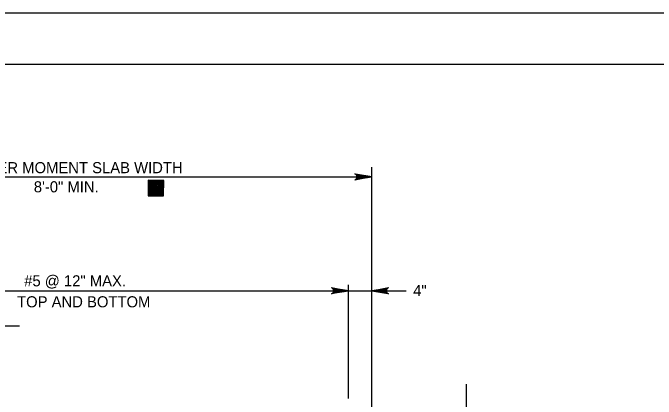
# Model space of a CAD drawing. Extents: x 638167 to 640248, y 296544 to 298920.
# Drawn here: x 639282.4 to 639469.7, y 298808.1 to 298920.5 of the extents above; entities that cross this region are included whole.
import ezdxf

# ---------------------------------------------------------------- set-up
doc = ezdxf.new("R2010")
doc.units = 0
doc.layers.add('1', color=7, linetype='Continuous')
doc.layers.add('PLT-BNDY', color=7, linetype='Continuous')

msp = doc.modelspace()

# ---------------------------------------------------------------- linework, layer by layer
at = {"layer": '1'}
for p, q in [((639832.78, 298905.48), (639046.78, 298905.48)), ((639386.84, 298737.25), (639386.84, 298875.63)), ((639189.99, 298872.77), (639386.84, 298872.77)), ((639324.01, 298869.52), (639324.01, 298869.52)), ((639380.06, 298808.29), (639380.06, 298841.39)), ((639189.99, 298839.64), (639396.9, 298839.64)), ((639212.18, 298829.48), (639284.27, 298829.48)), ((639414.41, 298750.85), (639414.41, 298812.47))]:
    msp.add_line(p, q, dxfattribs=at)
for points in [[(639386.84, 298872.77), (639381.9, 298871.85), (639382.1, 298871.98), (639382.29, 298872.11), (639382.38, 298872.27), (639382.48, 298872.44), (639382.51, 298872.6), (639382.54, 298872.77), (639382.51, 298872.94), (639382.48, 298873.1), (639382.38, 298873.27), (639382.29, 298873.43), (639382.1, 298873.56), (639381.9, 298873.7), (639386.84, 298872.77), (639382.1, 298873.56), (639382.29, 298873.43), (639386.84, 298872.77), (639382.38, 298873.27), (639382.48, 298873.1), (639386.84, 298872.77), (639382.51, 298872.94), (639382.54, 298872.77), (639386.84, 298872.77), (639382.51, 298872.6), (639382.48, 298872.44), (639386.84, 298872.77), (639382.38, 298872.27), (639382.29, 298872.11), (639386.84, 298872.77), (639382.1, 298871.98)], [(639321.77, 298871.81), (639321.72, 298867.28), (639326.24, 298867.23), (639326.29, 298871.76), (639321.77, 298871.81), (639322.02, 298867.57), (639325.97, 298867.4), (639326.07, 298871.53), (639322.1, 298871.48), (639322.27, 298867.87), (639325.72, 298867.71), (639325.82, 298871.17), (639322.34, 298871.17), (639322.55, 298868.15), (639325.51, 298868.06), (639325.51, 298870.92), (639322.67, 298870.77), (639322.9, 298868.42), (639325.18, 298868.34), (639325.2, 298870.62), (639322.98, 298870.46), (639323.21, 298868.79), (639324.84, 298868.62), (639324.95, 298870.25), (639323.22, 298870.33), (639323.37, 298869.06), (639324.6, 298868.99), (639324.61, 298869.85), (639323.75, 298870.05), (639323.68, 298869.31), (639324.29, 298869.24), (639324.36, 298869.61), (639324.05, 298869.61), (639321.98, 298871.67), (639326.17, 298871.56), (639321.87, 298867.35), (639325.91, 298867.59), (639322.04, 298871.48), (639325.81, 298870.12), (639322.15, 298870.8), (639325.71, 298868.79), (639322.11, 298869.73), (639325.61, 298868.15), (639322.28, 298868.74), (639325.35, 298867.72), (639322.73, 298867.72), (639323.51, 298871.41), (639324.03, 298867.76), (639324.5, 298871.33), (639325.69, 298867.62), (639326.01, 298871.35), (639324.65, 298868.31), (639321.91, 298871.55), (639322.21, 298867.63), (639322.83, 298870.8), (639325.76, 298871.29), (639322.47, 298871.54)], [(639380.06, 298839.64), (639375.13, 298838.72), (639375.32, 298838.85), (639375.51, 298838.98), (639375.61, 298839.15), (639375.71, 298839.31), (639375.74, 298839.48), (639375.76, 298839.64), (639375.74, 298839.81), (639375.71, 298839.97), (639375.61, 298840.14), (639375.51, 298840.31), (639375.32, 298840.44), (639375.13, 298840.57), (639380.06, 298839.64), (639375.32, 298840.44), (639375.51, 298840.31), (639380.06, 298839.64), (639375.61, 298840.14), (639375.71, 298839.97), (639380.06, 298839.64), (639375.74, 298839.81), (639375.76, 298839.64), (639380.06, 298839.64), (639375.74, 298839.48), (639375.71, 298839.31), (639380.06, 298839.64), (639375.61, 298839.15), (639375.51, 298838.98), (639380.06, 298839.64), (639375.32, 298838.85)], [(639386.84, 298839.64), (639391.77, 298840.57), (639391.58, 298840.44), (639391.39, 298840.31), (639391.29, 298840.14), (639391.19, 298839.97), (639391.17, 298839.81), (639391.14, 298839.64), (639391.17, 298839.48), (639391.19, 298839.31), (639391.29, 298839.15), (639391.39, 298838.98), (639391.58, 298838.85), (639391.77, 298838.72), (639386.84, 298839.64), (639391.58, 298838.85), (639391.39, 298838.98), (639386.84, 298839.64), (639391.29, 298839.15), (639391.19, 298839.31), (639386.84, 298839.64), (639391.17, 298839.48), (639391.14, 298839.64), (639386.84, 298839.64), (639391.17, 298839.81), (639391.19, 298839.97), (639386.84, 298839.64), (639391.29, 298840.14), (639391.39, 298840.31), (639386.84, 298839.64), (639391.58, 298840.44)]]:
    msp.add_lwpolyline(points, dxfattribs=at)
at = {"layer": 'PLT-BNDY'}
msp.add_lwpolyline([(639007.78, 298920.48), (639848.78, 298920.48), (639848.78, 298326.48), (639007.78, 298326.48)], close=True, dxfattribs=at)

# ---------------------------------------------------------------- texts
at = {"layer": '1'}
for s, height, p in [('BARRIER MOMENT SLAB WIDTH', 3.2256, (639264.7, 298873.85)), ('8\'-0" MIN.', 3.226, (639288.46, 298868.28)), ('#5 @ 12" MAX.', 3.2256, (639285.66, 298840.94)), ('4"', 3.226, (639398.92, 298838.1)), ('TOP AND BOTTOM', 3.2256, (639283.58, 298834.84))]:
    msp.add_text(s, height=height, dxfattribs=at).set_placement(p)

doc.saveas('drawing.dxf')
